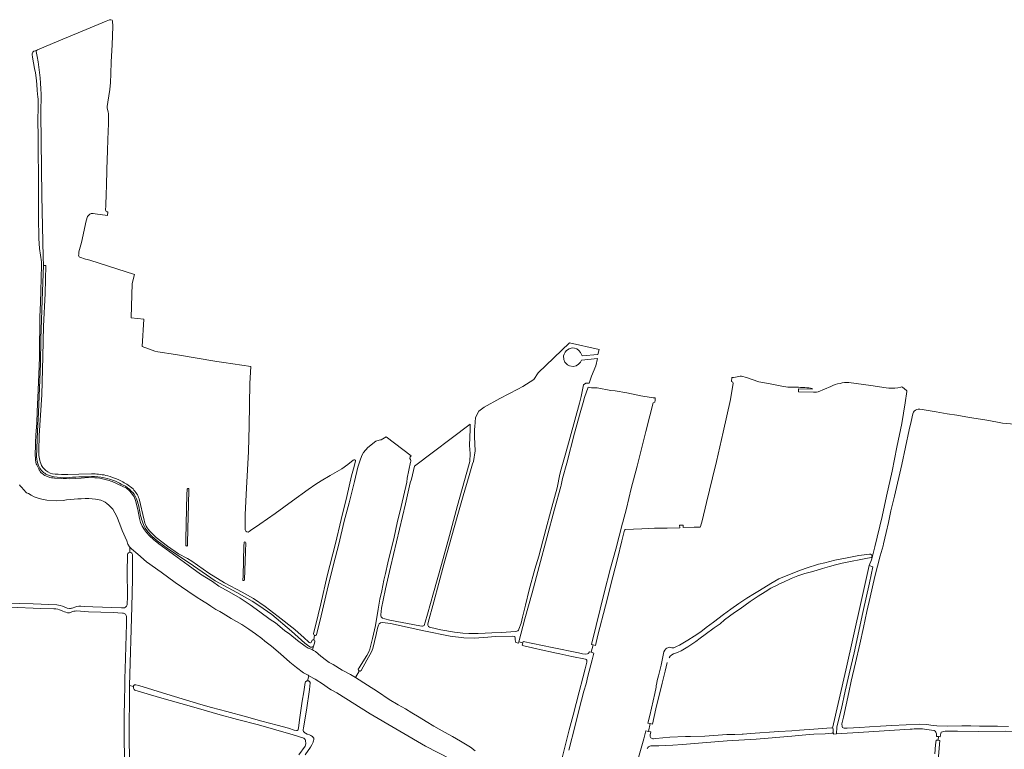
# Model space of a CAD drawing. Header units: metres. Extents: x 209813 to 223847, y 571801 to 587119.
# Tile 676 of 746: x 218797 to 219827, y 586287 to 587050. Entities that reach past the tile are written whole.
import ezdxf

# ---------------------------------------------------------------- set-up
doc = ezdxf.new("R2010")
doc.units = ezdxf.units.M
for name, color, linetype, lineweight in [('B-RO-GR-BOUWLAND-GV', 8, 'Continuous', 0), ('B-RO-GR-GRAS-GV', 8, 'Continuous', 0), ('B-RO-OG-TERREIN_ONBEGROEID-GV', 8, 'Continuous', 0), ('B-RO-VH-ONVERHARD-GV', 8, 'Continuous', 0)]:
    doc.layers.add(name, color=color, linetype=linetype, lineweight=lineweight)

msp = doc.modelspace()

# ---------------------------------------------------------------- linework, layer by layer
at = {"layer": 'B-RO-GR-BOUWLAND-GV', "flags": 128}
for points in [[(218886.794, 586851.053), (218887.055, 586855.536), (218887.515, 586868.369), (218887.774, 586876.006), (218888.174, 586893.846), (218888.815, 586912.848), (218889.195, 586924.69), (218889.894, 586941.478), (218889.814, 586952.158), (218889.757, 586953.335), (218888.614, 586957.916), (218888.614, 586959.162), (218889.26, 586963.812), (218891.278, 586976.935), (218892.075, 586984.427), (218892.335, 586993.589), (218892.835, 587006.175), (218893.755, 587023.954), (218894.415, 587043.154), (218894.065, 587048.81), (218893.676, 587049.693), (218892.557, 587050.113), (218891.062, 587050.084), (218887.539, 587048.688), (218862.265, 587037.947), (218837.916, 587027.852), (218815.676, 587018.53), (218814.779, 587017.977), (218814.402, 587016.991)], [(218819.389, 586972.304), (218819.292, 586952.027), (218820.208, 586865.801), (218821.483, 586802.174), (218822.045, 586792.859), (218824.331, 586792.964), (218823.684, 586763.735), (218821.903, 586729.441), (218821.15, 586697.64), (218820.263, 586657.591), (218817.541, 586615.062), (218816.976, 586599.205)], [(218858.763, 586804.441), (218859.016, 586807.324), (218861.64, 586816.89), (218866.68, 586839.65), (218868.16, 586844.19), (218869.22, 586845.71), (218870.54, 586846.73), (218871.92, 586847.29), (218873.88, 586847.29), (218876.08, 586847.13), (218888.965, 586845.261), (218889.238, 586849.072)], [(219033.017, 586516.446), (219032.958, 586532.499), (219034.488, 586560.114), (219036.333, 586598.367), (219037.123, 586625.152), (219037.913, 586669.434), (219038.734, 586687.281), (219010.455, 586691.431), (219003.223, 586692.636), (218960.107, 586699.995), (218941.665, 586702.687), (218938.497, 586703.372), (218925.146, 586708.163), (218926.892, 586736.738), (218913.65, 586738.15), (218914.765, 586774.27), (218917.203, 586783.559), (218870.51, 586798.398), (218867.553, 586799.311), (218865.895, 586799.504), (218859.854, 586801.544)], [(219146.46, 586589.692), (219146.09, 586589.45), (219140.43, 586584.87), (219134.19, 586580.41), (219121.89, 586573.15), (219112.55, 586567.75), (219106.77, 586564.25), (219098.81, 586558.83), (219082.51, 586546.71), (219064.17, 586533.43), (219048.43, 586522.51), (219038.49, 586515.83), (219037.23, 586514.73)], [(219102.398, 586399.274), (219103.017, 586400.969), (219103.778, 586401.432), (219104.671, 586401.432), (219105.332, 586406.128), (219104.604, 586406.724), (219104.465, 586407.992), (219106.39, 586416.17), (219111.99, 586439.23), (219118.81, 586468.23), (219127.31, 586502.25), (219133.27, 586527.39), (219139.17, 586551.41), (219144.33, 586572.93), (219146.81, 586582.57), (219148.47, 586588.69)], [(218847.333, 586574.277), (218858.895, 586574.658), (218872.1, 586575.017)], [(218970.902, 586500.409), (218970.956, 586506.717), (218972.058, 586553.921), (218972.209, 586558.484)], [(218974.047, 586558.744), (218973.806, 586542.954), (218973.019, 586517.36), (218972.484, 586501.878), (218972.529, 586500.61)], [(218922.119, 586548.987), (218927.151, 586526.728)], [(218934.262, 586514.024), (218939.893, 586508.505), (218951.794, 586499.322), (218963.218, 586491.38), (218972.469, 586486.38), (218977.189, 586483.638), (218994.94, 586471.247), (219011.155, 586460.855), (219029.962, 586451.29), (219041.541, 586444.601), (219053.811, 586436.196), (219067.636, 586425.932), (219084.795, 586412.231), (219094.546, 586403.382), (219099.055, 586399.349), (219099.886, 586398.718)], [(219031.662, 586499.873), (219031.719, 586502.959)], [(219033.633, 586503.01), (219033.156, 586493.833), (219032.211, 586464.2)], [(219030.516, 586463.97), (219030.816, 586468.339), (219031.662, 586499.873)]]:
    msp.add_lwpolyline(points, dxfattribs=at)
at = {"layer": 'B-RO-GR-BOUWLAND-GV'}
for points in [[(218889.238, 586849.072, -0.36631343), (218886.794, 586851.053)], [(218859.854, 586801.544, -0.27664623), (218858.763, 586804.441)], [(218816.976, 586599.205, 0.09980927), (218819.038, 586585.813)], [(218819.038, 586585.813, 0.16031895), (218824.377, 586578.677)], [(219148.47, 586588.69, 0.48721801), (219146.501, 586589.709)], [(218824.377, 586578.677, 0.17335373), (218834.133, 586574.755)], [(218834.133, 586574.755, 0.00849566), (218847.333, 586574.277)], [(218872.1, 586575.017, -0.06048171), (218887.12, 586573.44)], [(218887.12, 586573.44, -0.06065562), (218904.99, 586566.578)], [(218904.99, 586566.578, -0.06183299), (218915.604, 586559.196)], [(218915.604, 586559.196, -0.09403162), (218922.119, 586548.987)], [(218972.209, 586558.484, -1.13043012), (218974.047, 586558.744)], [(218927.151, 586526.728, 0.02312881), (218929.286, 586520.435)], [(218929.286, 586520.435, 0.07432056), (218934.262, 586514.024)], [(219037.23, 586514.73, -0.6289745), (219033.017, 586516.446)], [(219031.719, 586502.959, -0.88039973), (219033.633, 586503.01)], [(218972.529, 586500.61, -1.18052807), (218970.902, 586500.409)], [(219032.211, 586464.2, -0.92462598), (219030.516, 586463.97)], [(219099.886, 586398.718, 0.50868498), (219102.398, 586399.274)]]:
    msp.add_lwpolyline(points, format="xyb", dxfattribs=at)
at = {"layer": 'B-RO-GR-GRAS-GV', "flags": 128}
for points in [[(219270.67, 586585.55), (219267.17, 586573.21), (219260.83, 586552.11), (219254.79, 586530.09), (219241.29, 586481.43), (219235.67, 586460.55), (219230.37, 586441.29), (219224.31, 586419.69), (219223.93, 586417.81), (219223.97, 586416.77), (219224.27, 586416.03), (219224.83, 586415.37), (219225.91, 586414.59), (219227.13, 586414.15), (219237.55, 586411.85), (219251.79, 586409.29), (219260.49, 586408.31), (219266.87, 586407.95), (219276.75, 586407.95), (219283.99, 586408.43), (219290.83, 586408.55), (219300.63, 586409.11), (219316.07, 586410.11), (219317.13, 586410.39), (219318.09, 586410.77), (219318.73, 586411.41), (219319.35, 586412.41), (219321.65, 586418.87), (219322.99, 586424.97), (219326.27, 586437.55), (219330.13, 586453.65), (219336.13, 586475.25), (219340.07, 586488.89), (219344.33, 586504.89), (219349.03, 586521.89), (219353.71, 586540.11), (219359.502, 586560.519), (219362.04, 586574.76), (219363.525, 586579.886), (219368.38, 586596.98), (219372.88, 586613.5), (219377.8, 586631.16), (219382.78, 586648.92), (219384.56, 586655.96), (219386.915, 586668.144), (219389.297, 586669.996), (219392.977, 586670.002), (219395.426, 586677.34), (219399.846, 586688.104), (219401.475, 586695.586), (219384.736, 586694.015), (219383.605, 586691.766), (219381.8, 586689.681), (219379.249, 586688.004), (219376.119, 586687.435), (219372.23, 586688.004), (219370.091, 586689.055), (219367.371, 586691.944), (219366.304, 586694.758), (219366.064, 586698.438), (219366.632, 586700.14), (219367.547, 586702.22), (219369.064, 586704.18), (219371.854, 586705.834), (219375.04, 586706.725), (219377.442, 586706.568), (219379.918, 586705.745), (219381.858, 586704.082), (219383.803, 586701.948), (219385.415, 586698.533), (219401.92, 586699.861), (219403.434, 586705.101), (219372.137, 586711.983), (219339.541, 586680.609), (219334.789, 586673.589), (219323.27, 586666.496), (219318.019, 586663.782), (219299.512, 586653.761), (219282.804, 586644.637), (219277.264, 586640.488), (219274.058, 586633.911), (219273.068, 586624.353)], [(219596.02, 586666.285), (219582.147, 586669.192), (219570.375, 586671.446), (219557.441, 586675.746), (219552.205, 586677.329)], [(219543.52, 586669.717), (219541.795, 586659.359), (219540.76, 586652.68), (219533, 586618.68), (219525.96, 586588.12), (219521.93, 586571.01), (219515.71, 586545.05), (219510.91, 586525.87), (219509.31, 586519.87), (219509.01, 586519.27), (219502.79, 586519.27), (219491.104, 586518.813), (219491.095, 586521.341), (219487.482, 586521.263), (219487.524, 586518.701), (219474.53, 586518.35), (219461.25, 586518.09), (219447.81, 586517.43), (219439.21, 586517.13), (219431.29, 586516.97), (219430.67, 586516.85), (219430.25, 586516.59), (219429.91, 586516.09), (219428.95, 586513.17), (219426.99, 586504.97), (219422.43, 586486.15), (219417.75, 586467.35), (219410.03, 586436.91), (219402.05, 586406.25), (219399.522, 586395.535), (219397.072, 586396.141)], [(219542.098, 586675.765), (219541.693, 586671.62)], [(219645.518, 586666.341), (219632.269, 586660.907), (219630.767, 586660.614), (219629.689, 586660.516), (219627.44, 586660.502), (219611.911, 586660.861), (219611.832, 586663.823), (219625.985, 586663.612), (219625.985, 586664.385), (219622.521, 586664.837)], [(219703.377, 586664.897), (219687.624, 586667.42), (219664.603, 586670.479)], [(219718.779, 586665.712), (219715.802, 586665.071)], [(219724.782, 586662.375), (219720.746, 586665.798)], [(219689.233, 586488.763), (219691.775, 586498.747), (219699.228, 586530.321), (219703.865, 586551.583), (219709.635, 586577.786), (219714.719, 586603.003), (219719.894, 586627.61), (219723.495, 586649.193), (219725.263, 586661.299)], [(219819.98, 586628.98), (219808.96, 586631.14), (219802.14, 586632.4), (219790.84, 586633.9), (219777.44, 586636.32), (219767.44, 586637.64), (219755.78, 586639.92), (219741.14, 586642.52), (219738.76, 586642.86), (219737.12, 586642.84), (219735.48, 586642.5), (219734.08, 586641.78), (219732.94, 586640.74), (219732.16, 586639.4), (219731.56, 586637.84), (219729.68, 586629.7), (219727.54, 586621.02), (219719.9, 586584.78), (219712.27, 586551.67), (219708.47, 586536.41), (219705.89, 586524.01), (219703.55, 586513.53), (219700.71, 586501.75), (219700.31, 586499.75), (219697.29, 586489.27), (219691.59, 586467.61), (219686.89, 586446.19), (219683.23, 586431.05), (219679.91, 586414.35), (219675.81, 586396.83), (219671.35, 586377.29), (219666.97, 586358.23), (219664.37, 586346.27), (219658.79, 586320.45), (219657.31, 586313.45), (219657.33, 586310.63), (219657.79, 586309.83), (219658.57, 586309.33), (219659.71, 586309.07), (219662.83, 586308.93), (219676.13, 586309.67), (219686.15, 586310.23), (219697.49, 586310.97), (219709.39, 586311.81), (219724.31, 586312.57), (219738.908, 586313.291), (219745.915, 586312.888), (219750.31, 586312.13), (219756.587, 586311.415), (219767.99, 586311.19), (219782.69, 586311.59), (219792.17, 586311.47), (219801.21, 586311.17), (219810.61, 586311.05), (219819.89, 586311.03), (219831.59, 586310.91)], [(219881.5, 586611.332), (219882.098, 586619.617), (219879.12, 586621.04), (219874.058, 586622.698), (219870.88, 586623.46), (219857.74, 586625.22), (219852.38, 586626.02), (219841.58, 586626.7), (219829.52, 586627.8), (219825.1, 586628.16), (219819.98, 586628.98)], [(219205.256, 586591.118), (219205.645, 586592.931), (219206.759, 586594.008), (219180.37, 586613.838), (219175.345, 586610.476), (219174.469, 586610.593), (219173.112, 586610.387), (219169.78, 586609.36), (219161.44, 586602.76), (219156.863, 586597.498), (219155.189, 586594.812), (219153.54, 586590.46), (219150.79, 586581.97), (219147.29, 586566.89), (219141.79, 586544.59), (219136.57, 586525.55), (219130.79, 586501.61), (219125.33, 586480.19), (219118.81, 586453.37), (219112.49, 586426.47), (219107.694, 586406.563), (219106.49, 586405.963), (219105.332, 586406.128), (219104.671, 586401.432), (219105.398, 586401.035), (219105.828, 586400.308), (219105.97, 586399.41), (219105.19, 586396.93), (219104.426, 586394.802), (219103.374, 586390.994), (219104.49, 586390.37), (219106.41, 586389.11), (219112.07, 586384.27), (219118.13, 586379.65), (219120.89, 586377.83), (219125.13, 586375.57), (219134.51, 586369.69), (219143.03, 586365.19), (219148.196, 586361.92)], [(219272.832, 586613.915), (219273.464, 586598.982), (219271.967, 586588.028), (219270.67, 586585.55)], [(219151.326, 586370.774), (219152.11, 586372.13), (219154.43, 586375.45), (219160.29, 586384.89), (219162.21, 586388.91), (219163.27, 586391.73), (219166.31, 586402.83), (219169.29, 586416.31), (219172.17, 586433.31), (219173.91, 586443.85), (219175.87, 586452.61), (219178.03, 586463.83), (219179.67, 586470.87), (219182.09, 586481.93), (219188.79, 586508.85), (219192.05, 586523.75), (219196.07, 586540.83), (219202.13, 586566.43), (219202.56, 586570.352), (219205.924, 586587.12)], [(218912.195, 586498.485), (218911.91, 586498.78), (218910.23, 586501.58), (218908.99, 586505.04), (218904.39, 586515.71), (218901.85, 586522.42), (218898.61, 586530.26), (218894.37, 586538.11), (218891.12, 586541.47), (218890.36, 586542.37), (218888.28, 586544.15), (218886.582, 586545.369), (218884.96, 586546.26), (218881.92, 586547.61), (218876.48, 586548.47), (218869.34, 586549.11), (218865.5, 586549.13), (218861.2, 586549.01), (218857.76, 586548.93), (218845.94, 586547.71), (218842.6, 586547.27), (218835.66, 586546.77), (218825.42, 586547.53), (218820.28, 586548.47), (218817.5, 586549.15), (218812.04, 586550.99), (218808.9, 586552.73), (218806.17, 586554.303), (218804.127, 586555.319), (218803.972, 586555.441), (218798.86, 586560.95), (218797.7, 586562.47), (218796.78, 586563.59)], [(218769.561, 586547.549), (218772.375, 586508.632), (218774.478, 586482.765), (218776.008, 586454.181), (218777.09, 586442.47), (218777.49, 586441.09), (218777.93, 586440.44), (218778.75, 586440.09), (218780.01, 586439.85), (218782.47, 586439.61), (218811.17, 586439.09), (218835.79, 586437.85), (218839.55, 586437.4), (218841.77, 586436.71), (218846.79, 586434.61), (218849.31, 586434.14)], [(218861.099, 586436.59), (218865.03, 586436.21), (218873.55, 586435.82), (218903.43, 586434.78), (218905.43, 586434.82), (218906.67, 586434.97), (218907.63, 586435.56), (218908.81, 586436.64), (218909.47, 586437.97), (218909.71, 586447.21), (218909.61, 586472.92), (218909.95, 586489.38), (218909.99, 586490.71), (218910.29, 586491.73), (218910.89, 586492.58), (218911.71, 586492.92), (218912.189, 586492.947)], [(219099.708, 586363.754), (219098.71, 586364.37), (219093.93, 586366.93), (219086.57, 586372.33), (219079.69, 586378.21), (219069.93, 586386.79), (219060.53, 586394.77), (219053.53, 586400.15), (219050.53, 586402.63), (219043.83, 586407.59), (219036.71, 586412.51), (219029.51, 586417.33), (219018.23, 586423.83), (219009.93, 586428.89), (219006.47, 586431.03), (219002.41, 586433.03), (218996.91, 586436.45), (218994.51, 586438.27), (218987.31, 586442.79), (218982.81, 586445.68), (218972.89, 586452.38), (218959.83, 586461.44), (218945.05, 586472.16), (218929.83, 586482.88), (218920.77, 586490.88), (218913.89, 586496.73), (218912.195, 586498.485), (218912.189, 586492.947), (218912.59, 586492.97), (218913.41, 586492.83), (218914.41, 586492.14), (218914.97, 586490.83), (218915.05, 586465), (218914.45, 586436.04), (218911.969, 586353.603)], [(219456.727, 586313.744), (219454.345, 586314.301), (219456.41, 586322.13), (219461.55, 586345.17), (219462.85, 586351.77), (219462.93, 586353.21), (219463.47, 586356.55), (219463.85, 586358.91), (219465.31, 586363.73), (219467.97, 586374.73), (219470.935, 586388.951), (219472.107, 586390.728), (219473.187, 586391.993), (219473.99, 586392.515), (219475.937, 586393.315), (219477.126, 586393.607), (219478.319, 586393.539), (219479.262, 586393.114), (219479.723, 586392.953), (219481.51, 586393.13), (219482.67, 586393.61), (219484.17, 586394.43), (219487.15, 586395.73), (219496.01, 586400.89), (219502.53, 586405.33), (219509.51, 586409.93), (219515.31, 586414.31), (219522.73, 586420.05), (219533.35, 586427.81), (219541.17, 586433.39), (219549.31, 586439.33), (219557.75, 586445.09), (219565.89, 586449.93), (219570.93, 586452.97), (219582.85, 586460.49), (219591.21, 586465.27), (219611.05, 586473.25), (219619.67, 586476.31), (219632.85, 586480.47), (219639.47, 586482.11), (219649.87, 586484.63), (219662.81, 586487.35), (219674.85, 586489.47), (219686.01, 586490.91), (219687.277, 586490.91)], [(219460.112, 586297.918), (219462.488, 586298.124), (219477.352, 586299.517), (219493.604, 586300.116), (219498.93, 586300.151), (219513.92, 586300.573), (219536.956, 586302.222), (219545.17, 586302.33), (219552.93, 586302.89), (219553.81, 586302.79), (219561.53, 586303.25), (219591.11, 586305.45), (219604.85, 586306.37), (219612.83, 586306.97), (219627.79, 586307.97), (219641.39, 586309.11), (219646.63, 586309.23), (219647.37, 586309.17), (219661.357, 586369.826), (219677.538, 586441.545), (219685.663, 586478.997), (219688.11, 586484.932), (219689.233, 586488.763)], [(219688.149, 586487.64), (219685.968, 586487.07), (219683.95, 586486.75), (219677.17, 586485.55), (219666.17, 586483.39), (219657.49, 586481.55), (219650.39, 586479.97), (219644.17, 586478.17), (219637.03, 586475.99), (219626.97, 586473.03), (219618.53, 586470.67), (219611.19, 586468.51), (219604.01, 586465.47), (219595.53, 586461.53), (219592.59, 586460.27), (219589.57, 586458.45), (219583.03, 586455.47), (219576.81, 586451.75), (219569.47, 586446.99), (219561.19, 586441.39), (219550.67, 586433.93), (219545.03, 586430.13), (219534.51, 586422.17), (219529.73, 586418.29), (219523.43, 586413.89), (219514.29, 586406.89), (219508.85, 586403.21), (219504.33, 586399.55), (219496.11, 586393.93), (219488.99, 586389.79), (219485.87, 586388.33), (219483.03, 586387.35)], [(219689.233, 586488.763), (219688.799, 586488.727)], [(218832.708, 586433.804), (218819.25, 586434.265), (218786.646, 586435.701)], [(218904.704, 586429.333), (218894.9, 586429.933), (218868.933, 586430.857), (218856.573, 586431.633)], [(218907.13, 586361.04), (218907.449, 586370.794), (218908.816, 586418.3), (218908.803, 586425.139)], [(219319.198, 586399.411), (219318.77, 586397.79), (219315.99, 586398.69), (219315.5, 586401.231), (219315.37, 586403.167), (219314.897, 586404.78), (219312.421, 586405.382), (219294.453, 586404.737), (219286.864, 586404.128), (219273.028, 586403.282), (219261.612, 586403.417), (219247.263, 586405.114), (219219.939, 586410.709), (219185.146, 586418.474), (219176.461, 586419.591), (219174.68, 586419.356), (219173.093, 586417.999), (219172.351, 586416.641), (219171.449, 586413.772), (219169.935, 586406.873), (219166.358, 586392.369), (219165.005, 586388.92), (219160.366, 586380.01), (219154.135, 586369.192)], [(219362.51, 586269.71), (219371.91, 586307.25), (219376.01, 586322.55), (219382.49, 586346.93), (219386.09, 586361.73), (219388.63, 586371.15), (219390.39, 586377.87), (219390.53, 586378.85), (219390.49, 586379.49), (219390.219, 586380.235), (219389.69, 586380.83), (219388.81, 586381.17), (219374.516, 586384.108), (219362.023, 586386.676), (219356.962, 586387.703), (219352.33, 586388.75), (219345.678, 586390.313), (219333.67, 586393.09), (219324.33, 586395.17), (219323.35, 586395.59), (219322.85, 586395.93), (219323.335, 586398.179)], [(219394.877, 586388.359), (219397.647, 586387.586), (219395.93, 586380.31), (219391.27, 586363.35), (219389.79, 586355.53), (219387.41, 586347.57), (219382.47, 586328.77), (219378.13, 586311.77), (219371.51, 586286.05)], [(219474.458, 586377.561), (219472.19, 586368.796), (219469.224, 586356.094), (219462.737, 586329.2), (219459.109, 586313.188), (219456.727, 586313.744), (219454.795, 586305.621), (219457.387, 586305.064), (219456.756, 586301.871)], [(219148.196, 586361.92), (219152.16, 586368.769)], [(218794.31, 586243.82), (218850.79, 586241), (218877.63, 586239.06), (218897.13, 586238.16), (218903.77, 586238.14), (218904.29, 586238.18), (218904.93, 586238.42), (218905.35, 586238.83), (218905.75, 586239.83), (218905.95, 586241.52), (218906.15, 586249.9), (218906.53, 586274.66), (218906.29, 586301.66), (218906.37, 586320.04), (218906.59, 586340.08), (218906.97, 586351.23), (218907.13, 586361.04)], [(218916.155, 586352.64), (218916.25, 586353.11), (218916.47, 586353.7), (218917.03, 586354.3), (218917.63, 586354.4), (218918.39, 586354.35), (218921.61, 586353.47), (218950.99, 586344.4), (218986.63, 586333.83), (218997.85, 586330.57), (219013.83, 586326.43), (219034.29, 586320.73), (219050.21, 586316.45), (219066.29, 586312.19), (219078.13, 586308.87), (219084.19, 586307.01), (219086.75, 586306.51), (219087.47, 586306.57), (219088.23, 586307.13), (219089.171, 586311.816), (219089.926, 586317.754), (219091.251, 586327.57), (219092.67, 586337.374), (219094.182, 586347.164), (219095.787, 586356.939), (219095.988, 586357.306), (219096.252, 586357.651), (219096.577, 586357.957), (219096.952, 586358.21), (219097.364, 586358.398), (219097.794, 586358.514), (219098.048, 586358.541)], [(219248.09, 586276.71), (219221.423, 586290.269), (219163.873, 586324.097), (219128.754, 586346.051), (219123.01, 586349.17), (219120.23, 586350.77), (219114.95, 586354.57), (219106.13, 586360.41), (219100.33, 586363.37), (219099.708, 586363.754), (219098.048, 586358.541), (219098.227, 586358.559), (219098.645, 586358.538), (219099.054, 586358.453), (219099.461, 586358.301), (219099.849, 586358.079), (219100.2, 586357.794), (219100.499, 586357.455), (219100.736, 586357.077), (219100.905, 586356.676), (219101.006, 586356.27), (219100.318, 586349.456), (219097.07, 586327.73), (219094.37, 586311.59), (219093.89, 586309.15), (219093.75, 586307.69), (219093.75, 586306.63), (219094.13, 586305.59), (219094.63, 586304.87), (219095.29, 586304.17), (219096.17, 586303.63), (219097.93, 586302.77), (219100.33, 586301.99), (219101.47, 586301.35), (219102.75, 586300.75), (219103.45, 586300.21), (219104.17, 586299.39), (219104.61, 586298.53), (219104.613, 586296.788), (219104.51, 586296.05), (219103.99, 586294.35), (219102.725, 586291.464), (219101.417, 586289.155), (219095.73, 586281.21)], [(219148.196, 586361.92), (219160.91, 586353.91), (219171.41, 586347.19), (219183.57, 586339.03), (219193.09, 586333.41), (219200.51, 586329.07), (219207.23, 586324.89), (219214.97, 586320.63), (219222.35, 586315.93), (219230.41, 586311.05), (219241.33, 586304.95), (219249.71, 586300.11), (219258.15, 586295.49), (219268.77, 586289.05), (219273.71, 586285.45)], [(219094.338, 586298.457), (219083.07, 586301.89), (219064.97, 586307.15), (219046.89, 586312.47), (219024.83, 586318.07), (219004.51, 586323.77), (218992.55, 586327.17), (218976.91, 586331.59), (218943.216, 586341.19), (218917.684, 586348.75), (218916.768, 586349.51), (218916.336, 586350.056), (218916.141, 586350.724), (218916.007, 586351.701), (218916.155, 586352.64), (218911.969, 586353.603), (218911.93, 586342.54), (218911.69, 586308.33), (218911.79, 586266.9)], [(219444.49, 586278.27), (219450.01, 586297.87), (219452.202, 586306.179), (219454.795, 586305.621)], [(219728.509, 586307.912), (219679.749, 586304.914), (219651.687, 586303.11), (219648.299, 586302.732), (219648.23, 586305.27), (219648.13, 586304.73), (219647.85, 586304.19), (219647.27, 586303.91), (219646.57, 586303.71), (219639.71, 586303.13), (219627.91, 586302.69), (219623.041, 586302.4), (219604.918, 586300.526), (219567.567, 586297.642), (219537.068, 586295.828), (219507.342, 586293.259), (219490.446, 586291.908), (219480.28, 586291.202), (219465.605, 586290.546), (219459.386, 586290.416)], [(219860.11, 586299.359), (219858.54, 586299.533), (219853.39, 586300.895), (219854.872, 586305.846), (219843.839, 586305.449), (219828.599, 586305.925), (219800.104, 586305.528), (219778.196, 586305.767), (219765.258, 586305.687), (219761.21, 586304.655), (219760.257, 586301.877), (219760.093, 586300.018), (219758.126, 586300.12), (219757.819, 586296.368), (219759.76, 586296.248), (219756.844, 586263.222), (219749.774, 586198.1), (219747.054, 586176.639), (219744.709, 586153.525), (219744.09, 586143.285)], [(219758.126, 586300.12), (219756.027, 586300.228), (219756.13, 586301.47), (219756.11, 586302.97), (219755.85, 586303.99), (219755.47, 586304.95), (219754.75, 586305.81), (219753.87, 586306.51), (219745.899, 586307.766)], [(219096.274, 586293.36), (219096.17, 586295.435)], [(219754.47, 586282.09), (219755.29, 586291.57), (219755.808, 586296.492), (219757.819, 586296.368)], [(219089.03, 586281.15), (219095.567, 586290.169)]]:
    msp.add_lwpolyline(points, dxfattribs=at)
at = {"layer": 'B-RO-GR-GRAS-GV'}
for points in [[(219549.439, 586676.811, -0.05063615), (219542.098, 586675.765)], [(219552.205, 586677.329, 0.11525861), (219549.439, 586676.811)], [(219541.693, 586671.62, -0.37214996), (219543.52, 586669.717)], [(219605.601, 586665.709, -0.03568589), (219596.02, 586666.285)], [(219622.521, 586664.837, 0.02092732), (219605.601, 586665.709)], [(219655.279, 586669.716, 0.08824923), (219645.518, 586666.341)], [(219664.603, 586670.479, 0.07344841), (219655.279, 586669.716)], [(219720.746, 586665.798, 0.16769262), (219718.779, 586665.712)], [(219715.802, 586665.071, -0.06083879), (219703.377, 586664.897)], [(219725.263, 586661.299, 0.19460206), (219724.782, 586662.375)], [(219273.068, 586624.353, 0.01206944), (219272.832, 586613.915)], [(219206.242, 586589.017, 0.10820224), (219205.256, 586591.118)], [(219205.924, 586587.12, 0.04777986), (219206.242, 586589.017)], [(218840.812, 586432.139, 0.09266309), (218832.708, 586433.804)], [(218847.073, 586429.784, -0.03595617), (218840.812, 586432.139)], [(218851.043, 586430.396, -0.17534169), (218847.073, 586429.784)], [(218849.31, 586434.14, 0.10035544), (218852.848, 586434.92)], [(218856.573, 586431.633, 0.11214828), (218851.043, 586430.396)], [(218852.848, 586434.92, -0.08938784), (218861.099, 586436.59)], [(218908.803, 586425.139, 0.46365102), (218904.704, 586429.333)], [(219483.03, 586387.35, 0.18175356), (219476.345, 586382.635)], [(219745.899, 586307.766, 0.04957005), (219728.509, 586307.912)], [(219096.17, 586295.435, 0.34378075), (219094.338, 586298.457)], [(219456.756, 586301.871, 0.58242471), (219460.112, 586297.918)], [(219095.567, 586290.169, 0.1182422), (219096.274, 586293.36)], [(219455.427, 586289.8, 0.19021421), (219453.504, 586287.293)], [(219459.386, 586290.416, 0.12026834), (219455.427, 586289.8)]]:
    msp.add_lwpolyline(points, format="xyb", dxfattribs=at)
at = {"layer": 'B-RO-GR-GRAS-GV', "flags": 128}
for points in [[(219461.98, 586654.586), (219461.7, 586654.54), (219459.92, 586654.54), (219457.54, 586654.8), (219446.98, 586656.72), (219432.06, 586659.64), (219420.166, 586661.724), (219415.463, 586662.318), (219401.248, 586664.905), (219395.361, 586665.146), (219391.787, 586665.633), (219387.94, 586654.76), (219386.46, 586649.8), (219383.38, 586638.88), (219377.62, 586617.58), (219369.4, 586586.14), (219364.96, 586570.32), (219363.55, 586563.35), (219363.05, 586561.65), (219356.59, 586537.99), (219340.51, 586478.21), (219333.17, 586450.49), (219325.49, 586423.21), (219319.198, 586399.411), (219323.335, 586398.179), (219323.679, 586399.773), (219354.15, 586393.45), (219381.69, 586387.67), (219385.77, 586386.85), (219389.49, 586386.53), (219391.225, 586386.739), (219391.931, 586387.103), (219392.53, 586387.637), (219392.979, 586388.45), (219393.098, 586388.855), (219394.877, 586388.359), (219397.072, 586396.141), (219395.189, 586396.606), (219400.29, 586416.43), (219408.49, 586450.484), (219415.23, 586476.384), (219420.623, 586496.23), (219427.55, 586523.27), (219428.01, 586524.51), (219431.85, 586538.93), (219436.9, 586559.58), (219442.94, 586582.92), (219448.1, 586603.96), (219452.04, 586619.34), (219456.36, 586635.88), (219459.668, 586649.409), (219461.687, 586649.914), (219461.98, 586652.192)], [(219205.69, 586565.59), (219200.77, 586543.79), (219191.27, 586503.77), (219185.15, 586477.29), (219179.81, 586454.91), (219177.47, 586443.03), (219175.67, 586434.55), (219174.95, 586427.59), (219174.95, 586426.29), (219175.21, 586425.55), (219175.77, 586424.69), (219176.77, 586424.11), (219178.89, 586423.41), (219184.43, 586422.11), (219215.77, 586416.05), (219217.65, 586415.79), (219218.63, 586415.79), (219219.57, 586416.01), (219220.21, 586416.53), (219221.41, 586420.01), (219223.77, 586428.27), (219230.09, 586450.47), (219238.29, 586480.37), (219246.63, 586510.51), (219255.19, 586541.79), (219267.204, 586585.553), (219267.82, 586588.1), (219268.252, 586596.401), (219267.757, 586604.571), (219268.42, 586621.748), (219268.454, 586627.018), (219210.14, 586583.18), (219206.88, 586569.36)]]:
    msp.add_lwpolyline(points, close=True, dxfattribs=at)
at = {"layer": 'B-RO-GR-GRAS-GV'}
for centre, radius, start, end in [((219686.977, 586489.079), 1.856, 309.169134, 81.177502), ((219152.877, 586370.243), 1.639, 161.100959, 320.856365)]:
    msp.add_arc(centre, radius, start, end, dxfattribs=at)
at = {"layer": 'B-RO-OG-TERREIN_ONBEGROEID-GV', "flags": 128}
msp.add_lwpolyline([(219648.23, 586305.27), (219648.299, 586302.732), (219651.687, 586303.11), (219652.05, 586310.07), (219653.65, 586317.47), (219656.63, 586329.59), (219660.77, 586347.67), (219664.79, 586365.77), (219669.93, 586387.87), (219679.17, 586430.05), (219685.99, 586461.07), (219689.617, 586477.775), (219685.663, 586478.997), (219677.538, 586441.545), (219661.357, 586369.826), (219647.37, 586309.17), (219647.81, 586308.87), (219648.09, 586308.23)], close=True, dxfattribs=at)
at = {"layer": 'B-RO-VH-ONVERHARD-GV', "flags": 128}
for points in [[(218814.402, 587016.991), (218814.779, 587017.977), (218811.784, 587017.228), (218811.429, 587016.865), (218810.91, 587016.23), (218810.45, 587015.39), (218810.11, 587014.45), (218810.07, 587013.55), (218810.49, 587011.05), (218812.63, 586999.09), (218813.69, 586994.69), (218814.45, 586989.43), (218814.97, 586982.81), (218815.39, 586976.11), (218816.15, 586969.19), (218816.402, 586967.44), (218816.509, 586956.528), (218816.15, 586946.79), (218816.07, 586939.59), (218816.33, 586932.75), (218816.468, 586931.672), (218816.304, 586924.478), (218816.891, 586874.108), (218816.691, 586843.468), (218817.041, 586821.389), (218817.947, 586810.824), (218819.775, 586796.767), (218819.873, 586794.513), (218819.592, 586779.03), (218819.26, 586767.05), (218818.88, 586753.87), (218818.24, 586739.19), (218818.22, 586731.83), (218818.02, 586723.43), (218817.92, 586715.57), (218817.92, 586706.73), (218817.8, 586697.25), (218817.56, 586687.61), (218817.2, 586678.83), (218816.84, 586671.23), (218816.34, 586662.69), (218816.12, 586654.89), (218815.44, 586640.31), (218814.86, 586628.43), (218814.1, 586615.45), (218813.5, 586607.73), (218813.52, 586601.49), (218813.26, 586598.35), (218813.34, 586594.85), (218813.46, 586591.19), (218813.58, 586589.91), (218814.1, 586586.85), (218814.38, 586585.57), (218814.86, 586584.49), (218817.06, 586580.13), (218817.928, 586578.342), (218818.42, 586577.71), (218818.94, 586576.93), (218819.64, 586576.15), (218821.46, 586574.67), (218822.48, 586573.93), (218823.44, 586573.39), (218825.009, 586572.643), (218827.775, 586571.546), (218828.6, 586571.29), (218830.44, 586570.97), (218832.14, 586570.81), (218833.4, 586570.55), (218840.88, 586570.23), (218848.8, 586569.93), (218861.22, 586570.47), (218868.7, 586571.11), (218875.8, 586570.83), (218878.08, 586570.75), (218880.98, 586570.37), (218886.56, 586569.23), (218890.8, 586567.99), (218892.26, 586567.39), (218893.96, 586566.99), (218904.09, 586562.02), (218908.65, 586559.9), (218911.91, 586557.28), (218914.13, 586554.83), (218916.67, 586551.06), (218918.19, 586547.2), (218920.53, 586537.76), (218922.41, 586528.33), (218923.55, 586523.97), (218925.19, 586520.35), (218927.49, 586516.64), (218929.77, 586513.66), (218932.97, 586510.08), (218936.89, 586506.33), (218942.55, 586501.8), (218973.43, 586479.66), (218986.31, 586470.08), (218998.65, 586462.43), (219005.25, 586457.71), (219016.15, 586451.47), (219027.55, 586444.85), (219038.01, 586438.01), (219048.27, 586430.71), (219059.15, 586422.81), (219064.55, 586419.03), (219074.07, 586411.07), (219079.69, 586407.19), (219087.79, 586400.55), (219095.81, 586394.65), (219098.97, 586392.75), (219102.13, 586391.67), (219103.374, 586390.994), (219104.426, 586394.802)], [(218814.763, 586592.76), (218815.553, 586619.763), (218816.612, 586639.179), (218818.814, 586690.446), (218819.275, 586716.355), (218820.93, 586766.042), (218822.045, 586792.859), (218821.483, 586802.174), (218820.208, 586865.801), (218819.292, 586952.027), (218819.389, 586972.304)], [(219104.426, 586394.802), (219103.858, 586394.217), (219103.164, 586393.789), (219102.672, 586393.713), (219102.171, 586393.698), (219101.672, 586393.746), (219101.186, 586393.854), (219099.579, 586394.804), (219095.336, 586397.943), (219081.259, 586410.612), (219060.958, 586427.966), (219047.337, 586437.333), (219040.188, 586441.8), (219024.23, 586450.921), (219001.659, 586463.185), (218974.312, 586481.874), (218952.631, 586496.075), (218940.883, 586504.962), (218935.191, 586509.99), (218931.076, 586514.47), (218928.374, 586518.179), (218927.177, 586520.135)]]:
    msp.add_lwpolyline(points, dxfattribs=at)
at = {"layer": 'B-RO-VH-ONVERHARD-GV'}
for points in [[(218819.389, 586972.304, 0.03885841), (218814.402, 587016.991)], [(218816.704, 586583.82, -0.08338552), (218814.763, 586592.76)], [(218824.484, 586574.861, -0.16843612), (218816.704, 586583.82)], [(218836.262, 586571.523, -0.10794234), (218824.484, 586574.861)], [(218849.123, 586571.331, -0.080871), (218836.262, 586571.523)], [(218875.462, 586572.145, 0.00956429), (218849.123, 586571.331)], [(218888.664, 586570.288, 0.03446447), (218875.462, 586572.145)], [(218905.359, 586563.156, 0.06128279), (218888.664, 586570.288)], [(218913.843, 586557.082, 0.1050375), (218905.359, 586563.156)], [(218918.943, 586549.731, 0.08773262), (218913.843, 586557.082)], [(218922.759, 586535.347, 0.04678271), (218918.943, 586549.731)], [(218927.177, 586520.135, -0.05601818), (218922.759, 586535.347)]]:
    msp.add_lwpolyline(points, format="xyb", dxfattribs=at)

doc.saveas('drawing.dxf')
